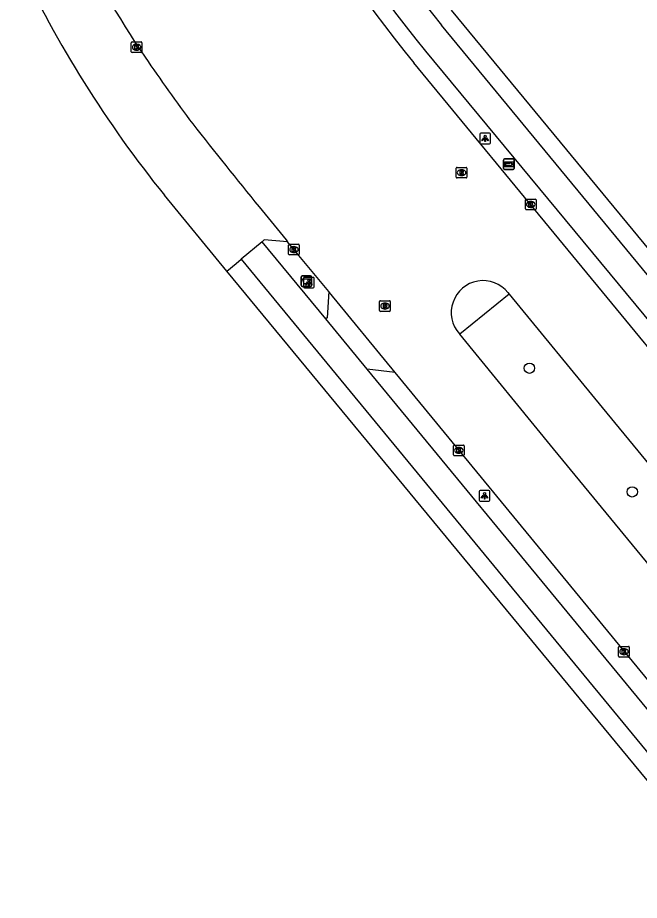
# Model space of a CAD drawing. Extents: x 156141 to 158132, y 385651 to 388399.
# Drawn here: x 156818.2 to 156876.7, y 386628.9 to 386711.9 of the extents above; entities that cross this region are included whole.
import ezdxf

# ---------------------------------------------------------------- set-up
doc = ezdxf.new("R2010")
doc.units = 0
for name, color, linetype in [('IMGEO_Afvalbak', 7, 'Continuous'), ('IMGEO_Boom', 7, 'Continuous'), ('IMGEO_Fietspad_gesloten', 7, 'Continuous'), ('IMGEO_Kolk', 7, 'Continuous'), ('IMGEO_Lichtpunt', 7, 'Continuous'), ('IMGEO_Rijbaan_lokaal_gesloten', 7, 'Continuous'), ('IMGEO_Rijbaan_lokaal_open', 7, 'Continuous'), ('IMGEO_Rioolput', 7, 'Continuous'), ('IMGEO_Verkeerseiland_gesloten', 7, 'Continuous'), ('IMGEO_Voetpad_open', 7, 'Continuous'), ('IMGEO_Wegwijzer', 7, 'Continuous')]:
    doc.layers.add(name, color=color, linetype=linetype)

msp = doc.modelspace()

# ---------------------------------------------------------------- linework, layer by layer
at = {"layer": 'IMGEO_Afvalbak'}
for p, q in [((156844.833, 386686.754), (156844.833, 386687.554)), ((156844.833, 386687.554), (156844.833, 386686.754)), ((156844.933, 386687.654), (156845.723, 386687.654)), ((156845.723, 386687.654), (156844.933, 386687.654)), ((156845.823, 386687.554), (156845.823, 386686.754)), ((156845.823, 386686.754), (156845.823, 386687.554)), ((156845.723, 386686.654), (156844.933, 386686.654)), ((156844.933, 386686.654), (156845.723, 386686.654))]:
    msp.add_line(p, q, dxfattribs=at)
msp.add_lwpolyline([(156844.976, 386687.368), (156845.68, 386687.368), (156845.531, 386686.898), (156845.125, 386686.898), (156844.976, 386687.368)], dxfattribs=at)
for centre, start, end in [((156844.933, 386687.554), 90, 180), ((156844.933, 386687.554), 90, 180), ((156845.723, 386687.554), 0, 90), ((156845.723, 386687.554), 360, 90), ((156844.933, 386686.754), 180, 270), ((156844.933, 386686.754), 180, 270), ((156845.723, 386686.754), 270, 0), ((156845.723, 386686.754), 270, 0)]:
    msp.add_arc(centre, 0.1, start, end, dxfattribs=at)
at = {"layer": 'IMGEO_Boom'}
for centre in [(156866.318, 386678.954), (156875.994, 386667.314)]:
    msp.add_circle(centre, 0.489, dxfattribs=at)
at = {"layer": 'IMGEO_Fietspad_gesloten'}
for points in [[(156904.22, 386655.24), (156902.077, 386657.855), (156858.042, 386711.229)], [(156856.532, 386708.805), (156900.194, 386656.064), (156902.217, 386653.616)], [(156847.15, 386683.599), (156841.168, 386690.858)], [(156839.176, 386689.202), (156935.219, 386572.64), (156940.947, 386565.685), (156947.362, 386557.896), (156952.399, 386551.77)], [(156981.707, 386520.274), (156961.988, 386544.223), (156954.381, 386553.461), (156942.955, 386567.338), (156937.507, 386573.955), (156851.061, 386678.853)]]:
    msp.add_lwpolyline(points, dxfattribs=at)
for centre, radius, start, end in [((156931.497, 386770.994), 97.402, 192.4472, 219.67825), ((156932.463, 386771.618), 95.84, 193.03586, 219.05751)]:
    msp.add_arc(centre, radius, start, end, dxfattribs=at)
at = {"layer": 'IMGEO_Kolk'}
for p, q in [((156828.849, 386708.739), (156828.849, 386709.591)), ((156828.924, 386709.665), (156829.776, 386709.665)), ((156829.85, 386709.591), (156829.85, 386708.739)), ((156829.36, 386708.885), (156829.335, 386708.885)), ((156829.337, 386709.445), (156829.362, 386709.445)), ((156829.776, 386708.665), (156828.924, 386708.665)), ((156865.941, 386693.938), (156865.941, 386694.79)), ((156866.016, 386694.864), (156866.868, 386694.864)), ((156866.429, 386694.644), (156866.454, 386694.644)), ((156866.942, 386694.79), (156866.942, 386693.938)), ((156866.868, 386693.864), (156866.016, 386693.864)), ((156866.452, 386694.084), (156866.427, 386694.084)), ((156843.656, 386689.692), (156843.656, 386690.544)), ((156843.731, 386690.618), (156844.583, 386690.618)), ((156844.657, 386690.544), (156844.657, 386689.692)), ((156844.583, 386689.618), (156843.731, 386689.618)), ((156844.167, 386689.838), (156844.142, 386689.838)), ((156844.144, 386690.398), (156844.169, 386690.398)), ((156859.17, 386670.795), (156859.17, 386671.647)), ((156859.245, 386671.721), (156860.097, 386671.721)), ((156859.658, 386671.501), (156859.683, 386671.501)), ((156860.171, 386671.647), (156860.171, 386670.795)), ((156860.097, 386670.721), (156859.245, 386670.721)), ((156859.681, 386670.941), (156859.656, 386670.941)), ((156874.712, 386651.844), (156874.712, 386652.696)), ((156874.787, 386652.77), (156875.639, 386652.77)), ((156875.2, 386652.55), (156875.225, 386652.55)), ((156875.713, 386652.696), (156875.713, 386651.844)), ((156875.639, 386651.77), (156874.787, 386651.77)), ((156875.223, 386651.99), (156875.198, 386651.99))]:
    msp.add_line(p, q, dxfattribs=at)
for points in [[(156828.849, 386708.739), (156828.849, 386709.591)], [(156828.924, 386709.665), (156829.776, 386709.665)], [(156829.85, 386709.591), (156829.85, 386708.739)], [(156829.17, 386709.365), (156829.293, 386709.365), (156829.293, 386709.214), (156829.423, 386709.365), (156829.587, 386709.365), (156829.441, 386709.214), (156829.594, 386708.965), (156829.442, 386708.965), (156829.357, 386709.129), (156829.293, 386709.062), (156829.293, 386708.965), (156829.17, 386708.965), (156829.17, 386709.365)], [(156829.776, 386708.665), (156828.924, 386708.665)], [(156865.941, 386693.938), (156865.941, 386694.79)], [(156866.016, 386694.864), (156866.868, 386694.864)], [(156866.262, 386694.564), (156866.385, 386694.564), (156866.385, 386694.413), (156866.515, 386694.564), (156866.679, 386694.564), (156866.533, 386694.413), (156866.686, 386694.164), (156866.534, 386694.164), (156866.449, 386694.328), (156866.385, 386694.261), (156866.385, 386694.164), (156866.262, 386694.164), (156866.262, 386694.564)], [(156866.942, 386694.79), (156866.942, 386693.938)], [(156866.868, 386693.864), (156866.016, 386693.864)], [(156843.656, 386689.692), (156843.656, 386690.544)], [(156843.731, 386690.618), (156844.583, 386690.618)], [(156844.657, 386690.544), (156844.657, 386689.692)], [(156844.583, 386689.618), (156843.731, 386689.618)], [(156843.977, 386690.318), (156844.1, 386690.318), (156844.1, 386690.167), (156844.23, 386690.318), (156844.394, 386690.318), (156844.248, 386690.167), (156844.401, 386689.918), (156844.249, 386689.918), (156844.164, 386690.082), (156844.1, 386690.015), (156844.1, 386689.918), (156843.977, 386689.918), (156843.977, 386690.318)], [(156859.17, 386670.795), (156859.17, 386671.647)], [(156859.245, 386671.721), (156860.097, 386671.721)], [(156859.491, 386671.421), (156859.614, 386671.421), (156859.614, 386671.27), (156859.744, 386671.421), (156859.908, 386671.421), (156859.762, 386671.27), (156859.915, 386671.021), (156859.763, 386671.021), (156859.678, 386671.185), (156859.614, 386671.118), (156859.614, 386671.021), (156859.491, 386671.021), (156859.491, 386671.421)], [(156860.171, 386671.647), (156860.171, 386670.795)], [(156860.097, 386670.721), (156859.245, 386670.721)], [(156874.712, 386651.844), (156874.712, 386652.696)], [(156874.787, 386652.77), (156875.639, 386652.77)], [(156875.033, 386652.47), (156875.156, 386652.47), (156875.156, 386652.319), (156875.286, 386652.47), (156875.45, 386652.47), (156875.304, 386652.319), (156875.457, 386652.07), (156875.305, 386652.07), (156875.22, 386652.234), (156875.156, 386652.167), (156875.156, 386652.07), (156875.033, 386652.07), (156875.033, 386652.47)], [(156875.713, 386652.696), (156875.713, 386651.844)], [(156875.639, 386651.77), (156874.787, 386651.77)]]:
    msp.add_lwpolyline(points, dxfattribs=at)
for centre, start, end in [((156828.926, 386709.589), 91.55205, 178.44795), ((156828.926, 386709.589), 91.55205, 178.44795), ((156829.774, 386709.589), 1.55205, 88.44795), ((156829.774, 386709.589), 1.55205, 88.44795), ((156828.926, 386708.741), 181.55205, 268.44795), ((156828.926, 386708.741), 181.55205, 268.44795), ((156829.774, 386708.741), 271.55205, 358.44795), ((156829.774, 386708.741), 271.55205, 358.44795), ((156866.018, 386694.788), 91.55205, 178.44795), ((156866.018, 386694.788), 91.55205, 178.44795), ((156866.866, 386694.788), 1.55205, 88.44795), ((156866.866, 386694.788), 1.55205, 88.44795), ((156866.018, 386693.94), 181.55205, 268.44795), ((156866.018, 386693.94), 181.55205, 268.44795), ((156866.866, 386693.94), 271.55205, 358.44795), ((156866.866, 386693.94), 271.55205, 358.44795), ((156843.733, 386690.542), 91.55205, 178.44795), ((156843.733, 386690.542), 91.55205, 178.44795), ((156844.581, 386690.542), 1.55205, 88.44795), ((156844.581, 386690.542), 1.55205, 88.44795), ((156843.733, 386689.694), 181.55205, 268.44795), ((156843.733, 386689.694), 181.55205, 268.44795), ((156844.581, 386689.694), 271.55205, 358.44795), ((156844.581, 386689.694), 271.55205, 358.44795), ((156859.247, 386671.645), 91.55205, 178.44795), ((156859.247, 386671.645), 91.55205, 178.44795), ((156860.095, 386671.645), 1.55205, 88.44795), ((156860.095, 386671.645), 1.55205, 88.44795), ((156859.247, 386670.797), 181.55205, 268.44795), ((156859.247, 386670.797), 181.55205, 268.44795), ((156860.095, 386670.797), 271.55205, 358.44795), ((156860.095, 386670.797), 271.55205, 358.44795), ((156874.789, 386652.694), 91.55205, 178.44795), ((156874.789, 386652.694), 91.55205, 178.44795), ((156875.637, 386652.694), 1.55205, 88.44795), ((156875.637, 386652.694), 1.55205, 88.44795), ((156874.789, 386651.846), 181.55205, 268.44795), ((156874.789, 386651.846), 181.55205, 268.44795), ((156875.637, 386651.846), 271.55205, 358.44795), ((156875.637, 386651.846), 271.55205, 358.44795)]:
    msp.add_arc(centre, 0.0765, start, end, dxfattribs=at)
for centre, major_axis, ratio, start_param, end_param in [((156829.336, 386709.165), (-0.387, 0.002), 0.722429, 4.712389, 7.853982), ((156829.361, 386709.165), (-0.39, 0.002), 0.717154, 1.570796, 4.712389), ((156866.428, 386694.364), (-0.387, 0.002), 0.722429, 4.712389, 7.853982), ((156866.453, 386694.364), (-0.39, 0.002), 0.717154, 1.570796, 4.712389), ((156844.143, 386690.118), (-0.387, 0.002), 0.722429, 4.712389, 7.853982), ((156844.168, 386690.118), (-0.39, 0.002), 0.717154, 1.570796, 4.712389), ((156859.657, 386671.221), (-0.387, 0.002), 0.722429, 4.712389, 7.853982), ((156859.682, 386671.221), (-0.39, 0.002), 0.717154, 1.570796, 4.712389), ((156875.199, 386652.27), (-0.387, 0.002), 0.722429, 4.712389, 7.853982), ((156875.224, 386652.27), (-0.39, 0.002), 0.717154, 1.570796, 4.712389)]:
    msp.add_ellipse(centre, major_axis=major_axis, ratio=ratio, start_param=start_param, end_param=end_param, dxfattribs=at)
at = {"layer": 'IMGEO_Lichtpunt'}
for p, q in [((156861.652, 386700.983), (156861.652, 386700.176)), ((156861.652, 386700.983), (156861.652, 386700.176)), ((156862.554, 386701.078), (156861.746, 386701.078)), ((156862.554, 386701.078), (156861.746, 386701.078)), ((156862.648, 386700.176), (156862.648, 386700.983)), ((156862.648, 386700.176), (156862.648, 386700.983)), ((156861.746, 386700.082), (156862.554, 386700.082)), ((156861.746, 386700.082), (156862.554, 386700.082)), ((156845.054, 386687.41), (156845.054, 386686.603)), ((156845.054, 386687.41), (156845.054, 386686.603)), ((156845.956, 386687.505), (156845.148, 386687.505)), ((156845.956, 386687.505), (156845.148, 386687.505)), ((156846.05, 386686.603), (156846.05, 386687.41)), ((156846.05, 386686.603), (156846.05, 386687.41)), ((156845.148, 386686.509), (156845.956, 386686.509)), ((156845.148, 386686.509), (156845.956, 386686.509)), ((156861.598, 386667.344), (156861.598, 386666.537)), ((156861.598, 386667.344), (156861.598, 386666.537)), ((156862.5, 386667.439), (156861.692, 386667.439)), ((156862.5, 386667.439), (156861.692, 386667.439)), ((156862.594, 386666.537), (156862.594, 386667.344)), ((156862.594, 386666.537), (156862.594, 386667.344)), ((156861.692, 386666.443), (156862.5, 386666.443)), ((156861.692, 386666.443), (156862.5, 386666.443))]:
    msp.add_line(p, q, dxfattribs=at)
for points in [[(156862.026, 386700.647), (156862.065, 386700.619), (156861.877, 386700.357), (156861.839, 386700.384), (156862.026, 386700.647)], [(156862.128, 386700.599), (156862.175, 386700.599), (156862.175, 386700.277), (156862.128, 386700.277), (156862.128, 386700.599)], [(156862.238, 386700.619), (156862.276, 386700.646), (156862.463, 386700.384), (156862.424, 386700.356), (156862.238, 386700.619)], [(156845.428, 386687.074), (156845.467, 386687.046), (156845.279, 386686.784), (156845.241, 386686.811), (156845.428, 386687.074)], [(156845.53, 386687.026), (156845.577, 386687.026), (156845.577, 386686.704), (156845.53, 386686.704), (156845.53, 386687.026)], [(156845.64, 386687.046), (156845.678, 386687.073), (156845.865, 386686.811), (156845.826, 386686.783), (156845.64, 386687.046)], [(156861.972, 386667.008), (156862.011, 386666.98), (156861.823, 386666.718), (156861.785, 386666.745), (156861.972, 386667.008)], [(156862.074, 386666.96), (156862.121, 386666.96), (156862.121, 386666.638), (156862.074, 386666.638), (156862.074, 386666.96)], [(156862.184, 386666.98), (156862.222, 386667.007), (156862.409, 386666.745), (156862.37, 386666.717), (156862.184, 386666.98)]]:
    msp.add_lwpolyline(points, dxfattribs=at)
for centre in [(156862.151, 386700.781), (156845.553, 386687.208), (156862.097, 386667.142)]:
    msp.add_circle(centre, 0.0994, dxfattribs=at)
for centre, start, end in [((156861.746, 386700.983), 90, 180), ((156861.746, 386700.983), 90, 180), ((156862.554, 386700.983), 0, 90), ((156862.554, 386700.983), 0, 90), ((156861.746, 386700.176), 180, 270), ((156861.746, 386700.176), 180, 270), ((156862.554, 386700.176), 270, 0), ((156862.554, 386700.176), 270, 360), ((156845.148, 386687.41), 90, 180), ((156845.148, 386687.41), 90, 180), ((156845.956, 386687.41), 0, 90), ((156845.956, 386687.41), 0, 90), ((156845.148, 386686.603), 180, 270), ((156845.148, 386686.603), 180, 270), ((156845.956, 386686.603), 270, 0), ((156845.956, 386686.603), 270, 360), ((156861.692, 386667.344), 90, 180), ((156861.692, 386667.344), 90, 180), ((156862.5, 386667.344), 0, 90), ((156862.5, 386667.344), 0, 90), ((156861.692, 386666.537), 180, 270), ((156861.692, 386666.537), 180, 270), ((156862.5, 386666.537), 270, 0), ((156862.5, 386666.537), 270, 360)]:
    msp.add_arc(centre, 0.0946, start, end, dxfattribs=at)
at = {"layer": 'IMGEO_Rijbaan_lokaal_gesloten'}
for points in [[(156903.832, 386648.955), (156899.018, 386654.793), (156855.441, 386707.704)], [(156840.884, 386694.139), (156843.409, 386691.026), (156843.564, 386690.837)], [(156847.426, 386686.171), (156844.157, 386690.118), (156843.564, 386690.837)], [(156853.684, 386678.56), (156847.51, 386686.07), (156847.426, 386686.171)], [(156864.299, 386686.069), (156864.415, 386685.927)], [(156864.415, 386685.927), (156873.15, 386675.263), (156925.322, 386611.835), (156932.934, 386602.652), (156939.278, 386594.885), (156950.773, 386580.924)], [(156859.757, 386682.162), (156859.731, 386682.194)], [(156946.242, 386577.021), (156933.331, 386592.718), (156928.199, 386598.947), (156920.647, 386608.134), (156906.633, 386625.114), (156868.582, 386671.357), (156859.757, 386682.162)], [(156981.886, 386522.718), (156969.993, 386537.173), (156967.693, 386539.965), (156963.321, 386545.249), (156955.673, 386554.535), (156954.392, 386556.062), (156950.447, 386560.886), (156944.252, 386568.405), (156938.824, 386574.994), (156853.684, 386678.56)]]:
    msp.add_lwpolyline(points, dxfattribs=at)
for centre, radius, start, end in [((156932.77, 386771.733), 100.396, 192.50167, 219.6249), ((156895.08, 386752.787), 78.752, 204.46393, 214.47016), ((156979.726, 386810.401), 181.145, 214.3407, 216.77277), ((157169.5, 386963.496), 424.902, 217.98982, 219.34052), ((156861.956, 386684.201), 2.996, 38.565, 222.05038)]:
    msp.add_arc(centre, radius, start, end, dxfattribs=at)
at = {"layer": 'IMGEO_Rijbaan_lokaal_open'}
for points in [[(156837.85, 386688.098), (156831.965, 386695.227)], [(156841.168, 386690.858), (156839.176, 386689.202)], [(156843.564, 386690.837), (156841.367, 386691.023), (156841.168, 386690.858)], [(156837.85, 386688.098), (156838.705, 386688.81), (156839.176, 386689.202)], [(156847.426, 386686.171), (156847.276, 386683.702), (156847.15, 386683.599)], [(156851.061, 386678.853), (156847.15, 386683.599)], [(156853.684, 386678.56), (156851.061, 386678.853)]]:
    msp.add_lwpolyline(points, dxfattribs=at)
msp.add_arc((156918.555, 386764.806), 111.081, 205.33229, 218.78352, dxfattribs=at)
at = {"layer": 'IMGEO_Rioolput'}
for p, q in [((156859.431, 386696.93), (156859.431, 386697.782)), ((156859.506, 386697.856), (156860.358, 386697.856)), ((156859.942, 386697.076), (156859.917, 386697.076)), ((156859.919, 386697.636), (156859.944, 386697.636)), ((156860.432, 386697.782), (156860.432, 386696.93)), ((156860.358, 386696.856), (156859.506, 386696.856)), ((156852.221, 386684.378), (156852.221, 386685.23)), ((156852.296, 386685.304), (156853.148, 386685.304)), ((156852.709, 386685.084), (156852.734, 386685.084)), ((156853.222, 386685.23), (156853.222, 386684.378)), ((156853.148, 386684.304), (156852.296, 386684.304)), ((156852.732, 386684.524), (156852.707, 386684.524))]:
    msp.add_line(p, q, dxfattribs=at)
for points in [[(156859.431, 386696.93), (156859.431, 386697.782)], [(156859.506, 386697.856), (156860.358, 386697.856)], [(156860.02, 386697.554), (156859.768, 386697.556), (156859.768, 386697.156)], [(156859.768, 386697.156), (156859.892, 386697.156), (156859.892, 386697.318), (156859.903, 386697.318)], [(156859.946, 386697.475), (156859.892, 386697.475), (156859.892, 386697.394)], [(156859.892, 386697.394), (156859.944, 386697.394)], [(156859.95, 386697.289), (156860.021, 386697.156), (156860.161, 386697.156), (156860.096, 386697.282)], [(156860.432, 386697.782), (156860.432, 386696.93)], [(156860.358, 386696.856), (156859.506, 386696.856)], [(156852.221, 386684.378), (156852.221, 386685.23)], [(156852.296, 386685.304), (156853.148, 386685.304)], [(156852.81, 386685.002), (156852.558, 386685.004), (156852.558, 386684.604)], [(156852.558, 386684.604), (156852.682, 386684.604), (156852.682, 386684.766), (156852.693, 386684.766)], [(156852.736, 386684.923), (156852.682, 386684.923), (156852.682, 386684.842)], [(156852.682, 386684.842), (156852.734, 386684.842)], [(156852.74, 386684.737), (156852.811, 386684.604), (156852.951, 386684.604), (156852.886, 386684.73)], [(156853.222, 386685.23), (156853.222, 386684.378)], [(156853.148, 386684.304), (156852.296, 386684.304)]]:
    msp.add_lwpolyline(points, dxfattribs=at)
for centre, radius, start, end in [((156859.508, 386697.78), 0.0765, 91.55205, 178.44795), ((156859.508, 386697.78), 0.0765, 91.55205, 178.44795), ((156859.902, 386697.265), 0.0533, 26.02933, 88.69889), ((156859.928, 386697.583), 0.19, 274.7715, 282.96867), ((156859.952, 386697.379), 0.0964, 77.00612, 93.18647), ((156859.966, 386697.436), 0.0378, 276.66336, 79.67722), ((156860.019, 386697.444), 0.109, 350.36119, 89.41601), ((156860.017, 386697.444), 0.112, 277.58423, 350.98172), ((156860.001, 386697.229), 0.108, 29.51342, 73.79051), ((156860.356, 386697.78), 0.0765, 1.55205, 88.44795), ((156860.356, 386697.78), 0.0765, 1.55205, 88.44795), ((156859.508, 386696.932), 0.0765, 181.55205, 268.44795), ((156859.508, 386696.932), 0.0765, 181.55205, 268.44795), ((156860.356, 386696.932), 0.0765, 271.55205, 358.44795), ((156860.356, 386696.932), 0.0765, 271.55205, 358.44795), ((156852.298, 386685.228), 0.0765, 91.55205, 178.44795), ((156852.298, 386685.228), 0.0765, 91.55205, 178.44795), ((156852.692, 386684.713), 0.0533, 26.02933, 88.69889), ((156852.718, 386685.031), 0.19, 274.7715, 282.96867), ((156852.742, 386684.827), 0.0964, 77.00612, 93.18647), ((156852.756, 386684.884), 0.0378, 276.66336, 79.67722), ((156852.809, 386684.892), 0.109, 350.36119, 89.41601), ((156852.807, 386684.892), 0.112, 277.58423, 350.98172), ((156852.791, 386684.677), 0.108, 29.51342, 73.79051), ((156853.146, 386685.228), 0.0765, 1.55205, 88.44795), ((156853.146, 386685.228), 0.0765, 1.55205, 88.44795), ((156852.298, 386684.38), 0.0765, 181.55205, 268.44795), ((156852.298, 386684.38), 0.0765, 181.55205, 268.44795), ((156853.146, 386684.38), 0.0765, 271.55205, 358.44795), ((156853.146, 386684.38), 0.0765, 271.55205, 358.44795)]:
    msp.add_arc(centre, radius, start, end, dxfattribs=at)
for centre, major_axis, ratio, start_param, end_param in [((156859.918, 386697.356), (-0.387, 0.002), 0.722429, 4.712389, 7.853982), ((156859.943, 386697.356), (-0.39, 0.002), 0.717154, 1.570796, 4.712389), ((156852.708, 386684.804), (-0.387, 0.002), 0.722429, 4.712389, 7.853982), ((156852.733, 386684.804), (-0.39, 0.002), 0.717154, 1.570796, 4.712389)]:
    msp.add_ellipse(centre, major_axis=major_axis, ratio=ratio, start_param=start_param, end_param=end_param, dxfattribs=at)
at = {"layer": 'IMGEO_Verkeerseiland_gesloten'}
msp.add_lwpolyline([(156864.415, 386685.927), (156859.757, 386682.162)], dxfattribs=at)
at = {"layer": 'IMGEO_Voetpad_open'}
for points in [[(156858.958, 386712.664), (156903.232, 386658.99), (156908.934, 386652.062)], [(156951.164, 386550.769), (156944.356, 386559.041), (156934.051, 386571.56), (156837.85, 386688.098)]]:
    msp.add_lwpolyline(points, dxfattribs=at)
at = {"layer": 'IMGEO_Wegwijzer'}
for p, q in [((156863.886, 386697.749), (156863.886, 386698.549)), ((156863.886, 386698.549), (156863.886, 386697.749)), ((156863.986, 386698.649), (156864.776, 386698.649)), ((156864.776, 386698.649), (156863.986, 386698.649)), ((156864.876, 386698.549), (156864.876, 386697.749)), ((156864.876, 386697.749), (156864.876, 386698.549)), ((156864.776, 386697.649), (156863.986, 386697.649)), ((156863.986, 386697.649), (156864.776, 386697.649))]:
    msp.add_line(p, q, dxfattribs=at)
for points in [[(156863.987, 386698.381), (156864.775, 386698.381), (156864.775, 386697.917), (156863.987, 386697.917), (156863.987, 386698.381)], [(156864.052, 386698.233), (156864.052, 386698.149), (156864.052, 386698.065), (156864.463, 386698.065), (156864.463, 386697.982), (156864.71, 386698.149), (156864.463, 386698.316), (156864.463, 386698.233), (156864.052, 386698.233)]]:
    msp.add_lwpolyline(points, dxfattribs=at)
for centre, start, end in [((156863.986, 386698.549), 90, 180), ((156863.986, 386698.549), 90, 180), ((156864.776, 386698.549), 0, 90), ((156864.776, 386698.549), 360, 90), ((156863.986, 386697.749), 180, 270), ((156863.986, 386697.749), 180, 270), ((156864.776, 386697.749), 270, 0), ((156864.776, 386697.749), 270, 0)]:
    msp.add_arc(centre, 0.1, start, end, dxfattribs=at)

doc.saveas('drawing.dxf')
